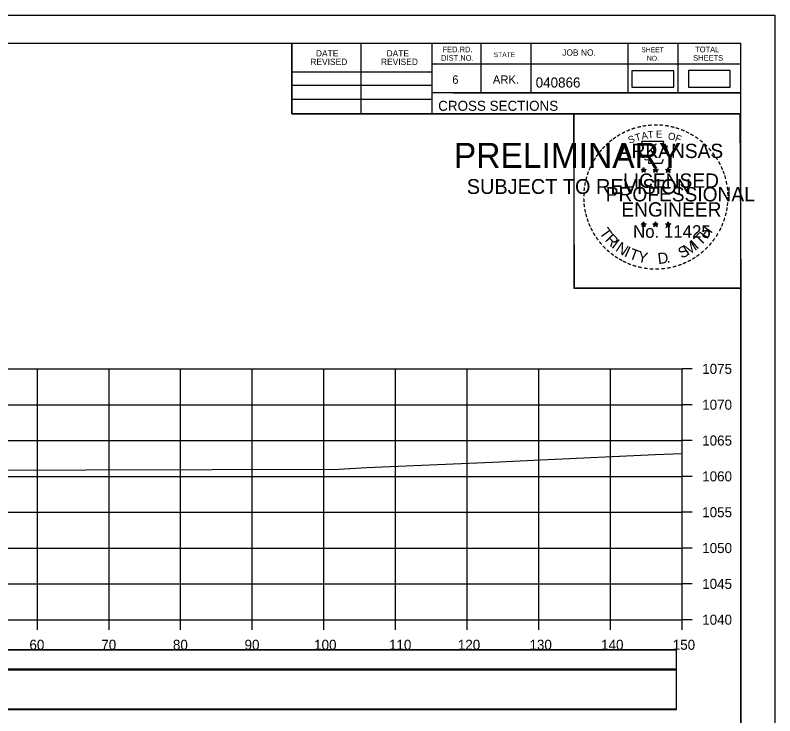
# Model space of a CAD drawing. Extents: x 1370565 to 1374448, y 301010 to 304637.
# Drawn here: x 1373425.7 to 1373531.7, y 303547.3 to 303645 of the extents above; entities that cross this region are included whole.
import ezdxf

# ---------------------------------------------------------------- set-up
doc = ezdxf.new("R2010")
doc.units = 0
for name, color, linetype in [('Default', 7, 'Continuous'), ('R_Axis', 7, 'Continuous'), ('R_Axis Annot', 7, 'Continuous'), ('R_Border', 7, 'Continuous'), ('R_Border PE', 7, 'Continuous'), ('R_Border Prem', 7, 'Continuous'), ('R_Drive', 7, 'Continuous'), ('R_Exist Surface', 7, 'Continuous'), ('R_Grid', 7, 'Continuous'), ('R_No Plot', 7, 'Continuous')]:
    doc.layers.add(name, color=color, linetype=linetype)

msp = doc.modelspace()

# ---------------------------------------------------------------- linework, layer by layer
at = {"layer": 'Default'}
for points in [[(1373511.81, 303634.98), (1373517.64, 303634.98), (1373517.64, 303637.29), (1373511.81, 303637.29)], [(1373219.61, 303553.72), (1373518.02, 303553.72), (1373518.02, 303556.42), (1373219.61, 303556.42)], [(1373219.61, 303548.14), (1373518.02, 303548.14), (1373518.02, 303553.66), (1373219.61, 303553.66)]]:
    msp.add_lwpolyline(points, close=True, dxfattribs=at)
at = {"layer": 'R_Axis'}
for p, q in [((1373518.81, 303560.68), (1373518.81, 303595.68)), ((1373520.21, 303595.68), (1373518.81, 303595.68)), ((1373520.21, 303590.68), (1373518.81, 303590.68)), ((1373520.21, 303585.68), (1373518.81, 303585.68)), ((1373520.21, 303580.68), (1373518.81, 303580.68)), ((1373520.21, 303575.68), (1373518.81, 303575.68)), ((1373520.21, 303570.68), (1373518.81, 303570.68)), ((1373520.21, 303565.68), (1373518.81, 303565.68)), ((1373218.81, 303560.68), (1373518.81, 303560.68)), ((1373428.81, 303559.28), (1373428.81, 303560.68)), ((1373438.81, 303559.28), (1373438.81, 303560.68)), ((1373448.81, 303559.28), (1373448.81, 303560.68)), ((1373458.81, 303559.28), (1373458.81, 303560.68)), ((1373468.81, 303559.28), (1373468.81, 303560.68)), ((1373478.81, 303559.28), (1373478.81, 303560.68)), ((1373488.81, 303559.28), (1373488.81, 303560.68)), ((1373498.81, 303559.28), (1373498.81, 303560.68)), ((1373508.81, 303559.28), (1373508.81, 303560.68)), ((1373518.81, 303559.28), (1373518.81, 303560.68)), ((1373520.21, 303560.68), (1373518.81, 303560.68))]:
    msp.add_line(p, q, dxfattribs=at)
at = {"layer": 'R_Border'}
for p, q in [((1373210.81, 303641.14), (1373526.99, 303641.14)), ((1373464.35, 303631.26), (1373464.35, 303641.14)), ((1373474.03, 303631.26), (1373474.03, 303641.14)), ((1373483.89, 303641.14), (1373483.89, 303631.26)), ((1373490.73, 303641.14), (1373490.73, 303634.2)), ((1373497.67, 303641.14), (1373497.67, 303634.2)), ((1373511.25, 303641.14), (1373511.25, 303634.2)), ((1373518.19, 303641.14), (1373518.19, 303634.2)), ((1373526.99, 303435.68), (1373526.99, 303641.14)), ((1373526.99, 303638.2), (1373483.89, 303638.2)), ((1373526.99, 303638.22), (1373526.99, 303638.22)), ((1373464.35, 303637.12), (1373483.89, 303637.12)), ((1373464.35, 303635.26), (1373483.89, 303635.26)), ((1373526.99, 303634.2), (1373483.89, 303634.2)), ((1373486.85, 303634.2), (1373526.99, 303634.2)), ((1373464.35, 303633.32), (1373483.89, 303633.32)), ((1373526.99, 303631.26), (1373464.35, 303631.26))]:
    msp.add_line(p, q, dxfattribs=at)
at = {"layer": 'R_Border PE'}
for p, q in [((1373513.08, 303623.51), (1373513.43, 303623.4)), ((1373513.08, 303623.51), (1373513.33, 303623.47)), ((1373513.08, 303623.51), (1373513.32, 303623.39)), ((1373513.21, 303623.11), (1373513.43, 303623.4)), ((1373513.21, 303623.11), (1373513.34, 303623.35)), ((1373513.21, 303623.11), (1373513.43, 303623.32)), ((1373513.43, 303623.77), (1373513.39, 303623.52)), ((1373513.43, 303623.4), (1373513.43, 303623.77)), ((1373513.43, 303623.77), (1373513.48, 303623.52)), ((1373513.78, 303623.51), (1373513.43, 303623.4)), ((1373513.64, 303623.11), (1373513.43, 303623.4)), ((1373513.64, 303623.11), (1373513.43, 303623.32)), ((1373513.78, 303623.51), (1373513.49, 303623.46)), ((1373513.64, 303623.11), (1373513.5, 303623.4)), ((1373513.78, 303623.51), (1373513.57, 303623.41)), ((1373514.75, 303623.51), (1373515.1, 303623.4)), ((1373514.75, 303623.51), (1373515, 303623.47)), ((1373514.75, 303623.51), (1373514.99, 303623.39)), ((1373514.88, 303623.11), (1373515.1, 303623.4)), ((1373514.88, 303623.11), (1373515.01, 303623.35)), ((1373514.88, 303623.11), (1373515.1, 303623.32)), ((1373515.1, 303623.77), (1373515.06, 303623.52)), ((1373515.1, 303623.4), (1373515.1, 303623.77)), ((1373515.1, 303623.77), (1373515.15, 303623.52)), ((1373515.45, 303623.51), (1373515.1, 303623.4)), ((1373515.31, 303623.11), (1373515.1, 303623.4)), ((1373515.31, 303623.11), (1373515.1, 303623.32)), ((1373515.45, 303623.51), (1373515.16, 303623.46)), ((1373515.31, 303623.11), (1373515.17, 303623.4)), ((1373515.45, 303623.51), (1373515.24, 303623.41)), ((1373516.51, 303623.5), (1373516.86, 303623.39)), ((1373516.51, 303623.5), (1373516.77, 303623.46)), ((1373516.51, 303623.5), (1373516.75, 303623.38)), ((1373516.65, 303623.09), (1373516.86, 303623.39)), ((1373516.65, 303623.09), (1373516.77, 303623.34)), ((1373516.65, 303623.09), (1373516.86, 303623.31)), ((1373516.86, 303623.76), (1373516.82, 303623.5)), ((1373516.86, 303623.39), (1373516.86, 303623.76)), ((1373516.86, 303623.76), (1373516.91, 303623.51)), ((1373517.21, 303623.5), (1373516.86, 303623.39)), ((1373517.08, 303623.09), (1373516.86, 303623.39)), ((1373517.08, 303623.09), (1373516.86, 303623.31)), ((1373517.21, 303623.5), (1373516.92, 303623.45)), ((1373517.08, 303623.09), (1373516.94, 303623.38)), ((1373517.21, 303623.5), (1373517.01, 303623.4)), ((1373513.08, 303615.94), (1373513.42, 303615.83)), ((1373513.08, 303615.94), (1373513.33, 303615.9)), ((1373513.08, 303615.94), (1373513.31, 303615.82)), ((1373513.21, 303615.53), (1373513.42, 303615.83)), ((1373513.21, 303615.53), (1373513.33, 303615.78)), ((1373513.21, 303615.53), (1373513.42, 303615.75)), ((1373513.42, 303616.19), (1373513.38, 303615.94)), ((1373513.42, 303615.83), (1373513.42, 303616.19)), ((1373513.42, 303616.19), (1373513.47, 303615.94)), ((1373513.77, 303615.94), (1373513.42, 303615.83)), ((1373513.64, 303615.53), (1373513.42, 303615.83)), ((1373513.64, 303615.53), (1373513.42, 303615.75)), ((1373513.77, 303615.94), (1373513.49, 303615.89)), ((1373513.64, 303615.53), (1373513.5, 303615.82)), ((1373513.77, 303615.94), (1373513.57, 303615.84)), ((1373514.74, 303615.94), (1373515.09, 303615.83)), ((1373514.74, 303615.94), (1373515, 303615.9)), ((1373514.74, 303615.94), (1373514.98, 303615.82)), ((1373514.88, 303615.53), (1373515.09, 303615.83)), ((1373514.88, 303615.53), (1373515, 303615.78)), ((1373514.88, 303615.53), (1373515.09, 303615.75)), ((1373515.09, 303616.19), (1373515.05, 303615.94)), ((1373515.09, 303615.83), (1373515.09, 303616.19)), ((1373515.09, 303616.19), (1373515.14, 303615.94)), ((1373515.44, 303615.94), (1373515.09, 303615.83)), ((1373515.31, 303615.53), (1373515.09, 303615.83)), ((1373515.31, 303615.53), (1373515.09, 303615.75)), ((1373515.44, 303615.94), (1373515.15, 303615.89)), ((1373515.31, 303615.53), (1373515.17, 303615.82)), ((1373515.44, 303615.94), (1373515.24, 303615.84)), ((1373516.51, 303615.93), (1373516.86, 303615.82)), ((1373516.51, 303615.93), (1373516.76, 303615.89)), ((1373516.51, 303615.93), (1373516.75, 303615.81)), ((1373516.64, 303615.52), (1373516.86, 303615.82)), ((1373516.64, 303615.52), (1373516.77, 303615.77)), ((1373516.64, 303615.52), (1373516.86, 303615.74)), ((1373516.86, 303616.18), (1373516.82, 303615.93)), ((1373516.86, 303615.82), (1373516.86, 303616.18)), ((1373516.86, 303616.18), (1373516.91, 303615.93)), ((1373517.21, 303615.93), (1373516.86, 303615.82)), ((1373517.07, 303615.52), (1373516.86, 303615.82)), ((1373517.07, 303615.52), (1373516.86, 303615.74)), ((1373517.21, 303615.93), (1373516.92, 303615.88)), ((1373517.07, 303615.52), (1373516.94, 303615.81)), ((1373517.21, 303615.93), (1373517, 303615.83))]:
    msp.add_line(p, q, dxfattribs=at)
for points in [[(1373513.12, 303627.39), (1373513.39, 303626.56)], [(1373516.63, 303626.47), (1373516.77, 303626.75), (1373516.09, 303626.73), (1373516.24, 303627.39), (1373513.12, 303627.39)], [(1373513.61, 303624.97), (1373513.61, 303624.88), (1373514.18, 303624.86), (1373514.12, 303624.39), (1373515.99, 303624.39), (1373516.19, 303624.93)], [(1373513.43, 303623.77), (1373513.64, 303623.11), (1373513.08, 303623.51), (1373513.78, 303623.51), (1373513.21, 303623.11), (1373513.43, 303623.77)], [(1373515.1, 303623.77), (1373515.31, 303623.11), (1373514.75, 303623.51), (1373515.45, 303623.51), (1373514.88, 303623.11), (1373515.1, 303623.77)], [(1373516.86, 303623.76), (1373517.08, 303623.09), (1373516.51, 303623.5), (1373517.21, 303623.5), (1373516.65, 303623.09), (1373516.86, 303623.76)], [(1373513.42, 303616.19), (1373513.64, 303615.53), (1373513.08, 303615.94), (1373513.77, 303615.94), (1373513.21, 303615.53), (1373513.42, 303616.19)], [(1373515.09, 303616.19), (1373515.31, 303615.53), (1373514.74, 303615.94), (1373515.44, 303615.94), (1373514.88, 303615.53), (1373515.09, 303616.19)], [(1373516.86, 303616.18), (1373517.07, 303615.52), (1373516.51, 303615.93), (1373517.21, 303615.93), (1373516.64, 303615.52), (1373516.86, 303616.18)]]:
    msp.add_lwpolyline(points, dxfattribs=at)
for centre, radius in [((1373513.43, 303623.4), 0.172), ((1373513.43, 303623.4), 0.145), ((1373513.43, 303623.4), 0.116), ((1373513.43, 303623.4), 0.0991), ((1373513.43, 303623.4), 0.0747), ((1373513.43, 303623.4), 0.0495), ((1373513.43, 303623.4), 0.0296), ((1373515.1, 303623.4), 0.172), ((1373515.1, 303623.4), 0.145), ((1373515.1, 303623.4), 0.116), ((1373515.1, 303623.4), 0.0991), ((1373515.1, 303623.4), 0.0747), ((1373515.1, 303623.4), 0.0495), ((1373515.1, 303623.4), 0.0296), ((1373516.86, 303623.39), 0.172), ((1373516.86, 303623.39), 0.145), ((1373516.86, 303623.39), 0.116), ((1373516.86, 303623.39), 0.0991), ((1373516.86, 303623.39), 0.0747), ((1373516.86, 303623.39), 0.0495), ((1373516.86, 303623.39), 0.0296), ((1373513.42, 303615.83), 0.172), ((1373513.42, 303615.83), 0.145), ((1373513.42, 303615.83), 0.116), ((1373513.42, 303615.83), 0.0991), ((1373513.42, 303615.83), 0.0747), ((1373513.42, 303615.83), 0.0495), ((1373513.42, 303615.83), 0.0296), ((1373515.09, 303615.83), 0.172), ((1373515.09, 303615.83), 0.145), ((1373515.09, 303615.83), 0.116), ((1373515.09, 303615.83), 0.0991), ((1373515.09, 303615.83), 0.0747), ((1373515.09, 303615.83), 0.0495), ((1373515.09, 303615.83), 0.0296), ((1373516.86, 303615.82), 0.172), ((1373516.86, 303615.82), 0.145), ((1373516.86, 303615.82), 0.116), ((1373516.86, 303615.82), 0.0991), ((1373516.86, 303615.82), 0.0747), ((1373516.86, 303615.82), 0.0495), ((1373516.86, 303615.82), 0.0296)]:
    msp.add_circle(centre, radius, dxfattribs=at)
at = {"layer": 'R_Drive'}
for points in [[(1373519.68, 303634.99), (1373525.51, 303634.99), (1373525.51, 303637.3), (1373519.68, 303637.3)], [(1373219.61, 303553.77), (1373518.02, 303553.77), (1373518.02, 303556.48), (1373219.61, 303556.48)], [(1373219.61, 303548.25), (1373518.02, 303548.25), (1373518.02, 303553.77), (1373219.61, 303553.77)]]:
    msp.add_lwpolyline(points, close=True, dxfattribs=at)
at = {"layer": 'R_Exist Surface'}
msp.add_lwpolyline([(1373302.64, 303574.38), (1373333.45, 303576.04), (1373341.74, 303575), (1373345.46, 303574.53), (1373362.43, 303576.89), (1373363.28, 303577.01), (1373373.92, 303577.27), (1373373.98, 303577.27), (1373374.03, 303577.27), (1373383.61, 303577.18), (1373385.57, 303576.91), (1373398.13, 303575.19), (1373411.85, 303580.6), (1373414.18, 303581.52), (1373417.89, 303581.54), (1373470.86, 303581.69), (1373474.81, 303581.91), (1373492.36, 303582.68), (1373499.09, 303582.99), (1373515.05, 303583.71), (1373518.81, 303583.89)], dxfattribs=at)
at = {"layer": 'R_Grid'}
for p, q in [((1373218.81, 303595.68), (1373518.81, 303595.68)), ((1373428.81, 303560.68), (1373428.81, 303595.68)), ((1373438.81, 303560.68), (1373438.81, 303595.68)), ((1373448.81, 303560.68), (1373448.81, 303595.68)), ((1373458.81, 303560.68), (1373458.81, 303595.68)), ((1373468.81, 303560.68), (1373468.81, 303595.68)), ((1373478.81, 303560.68), (1373478.81, 303595.68)), ((1373488.81, 303560.68), (1373488.81, 303595.68)), ((1373498.81, 303560.68), (1373498.81, 303595.68)), ((1373508.81, 303560.68), (1373508.81, 303595.68)), ((1373518.81, 303560.68), (1373518.81, 303595.68)), ((1373218.81, 303590.68), (1373518.81, 303590.68)), ((1373218.81, 303585.68), (1373518.81, 303585.68)), ((1373218.81, 303580.68), (1373518.81, 303580.68)), ((1373218.81, 303575.68), (1373518.81, 303575.68)), ((1373218.81, 303570.68), (1373518.81, 303570.68)), ((1373218.81, 303565.68), (1373518.81, 303565.68)), ((1373218.81, 303560.68), (1373518.81, 303560.68))]:
    msp.add_line(p, q, dxfattribs=at)
at = {"layer": 'R_No Plot'}
for p, q in [((1373198.41, 303645.03), (1373531.75, 303645.03)), ((1373503.03, 303608.8), (1373503.03, 303608.8))]:
    msp.add_line(p, q, dxfattribs=at)
for points in [[(1373198.41, 303645.03), (1373531.75, 303645.03), (1373531.75, 303431.7), (1373198.41, 303431.7)], [(1373444.73, 303641.14), (1373464.35, 303641.14), (1373464.35, 303631.26), (1373480.47, 303631.26), (1373503.67, 303631.26), (1373503.67, 303606.93), (1373526.99, 303606.93), (1373526.99, 303435.68), (1373210.81, 303435.68), (1373210.81, 303641.14)], [(1373503.67, 303631.26), (1373526.87, 303631.26), (1373526.99, 303606.93), (1373503.79, 303606.93)]]:
    msp.add_lwpolyline(points, close=True, dxfattribs=at)

# ---------------------------------------------------------------- texts
at = {"layer": 'R_Axis Annot'}
for s, p in [('1075', (1373521.61, 303594.98)), ('1070', (1373521.61, 303589.98)), ('1065', (1373521.61, 303584.98)), ('1060', (1373521.61, 303579.98)), ('1055', (1373521.61, 303574.98)), ('1050', (1373521.61, 303569.98)), ('1045', (1373521.61, 303564.98)), ('1040', (1373521.61, 303559.98)), ('60', (1373427.7, 303556.48)), ('70', (1373437.73, 303556.48)), ('80', (1373447.73, 303556.48)), ('90', (1373457.73, 303556.48)), ('100', (1373467.44, 303556.48)), ('110', (1373477.89, 303556.48)), ('120', (1373487.5, 303556.48)), ('130', (1373497.5, 303556.48)), ('140', (1373507.5, 303556.48)), ('150', (1373517.5, 303556.48))]:
    msp.add_text(s, height=1.4, dxfattribs=at).set_placement(p)
at = {"layer": 'R_Border'}
for s, height, p in [('DATE', 0.879, (1373467.69, 303639.27)), ('DATE', 0.879, (1373477.55, 303639.27)), ('FED.RD.', 0.782, (1373485.37, 303639.86)), ('JOB NO.', 0.879, (1373502.07, 303639.38)), ('SHEET', 0.684, (1373513.11, 303639.86)), ('TOTAL', 0.782, (1373520.63, 303639.86)), ('DIST.NO.', 0.782, (1373485.17, 303638.68)), ('STATE', 0.684, (1373492.49, 303639.18)), ('NO.', 0.684, (1373513.89, 303638.68)), ('SHEETS', 0.782, (1373520.35, 303638.68)), ('REVISED', 0.879, (1373466.91, 303638.09)), ('REVISED', 0.879, (1373476.77, 303638.09)), ('6', 1.17, (1373486.73, 303635.46)), ('ARK.', 1.172, (1373492.39, 303635.46)), ('040866', 1.4, (1373498.37, 303634.94)), ('CROSS SECTIONS', 1.4, (1373484.76, 303631.69))]:
    msp.add_text(s, height=height, rotation=360, dxfattribs=at).set_placement(p)
at = {"layer": 'R_Border PE'}
for s, height, rotation, p in [('-', 1.6, 13.6301, (1373512.62, 303628.76)), ('-', 1.6, 10.2193, (1373513.3, 303628.92)), ('-', 1.6, 5.8968, (1373514.03, 303629.03)), ('-', 1.6, 0.1862, (1373514.8, 303629.1)), ('-', 1.6, 357.743, (1373515.52, 303629.09)), ('-', 1.6, 352.1617, (1373516.26, 303629.03)), ('-', 1.6, 347.2049, (1373516.98, 303628.92)), ('-', 1.6, 34.0636, (1373510, 303627.56)), ('-', 1.6, 28.7918, (1373510.6, 303627.93)), ('-', 1.6, 24.3072, (1373511.23, 303628.25)), ('-', 1.6, 19.1761, (1373511.87, 303628.52)), ('T', 1, 16.4036, (1373512.39, 303627.4)), ('A', 1, 11.2132, (1373513.22, 303627.65)), ('T', 1, 6.0228, (1373514.06, 303627.82)), ('E', 1, 0.8323, (1373515.17, 303627.93)), ('O', 1, 350.4515, (1373516.77, 303627.72)), ('-', 1.6, 342.3362, (1373517.62, 303628.77)), ('-', 1.6, 337.8551, (1373518.35, 303628.54)), ('-', 1.6, 334.1211, (1373518.98, 303628.27)), ('-', 1.6, 329.6409, (1373519.56, 303627.99)), ('-', 1.6, 38.9507, (1373508.95, 303626.79)), ('-', 1.6, 36.2317, (1373509.43, 303627.17)), ('S', 1, 21.594, (1373511.48, 303627.07)), ('F', 1, 340.0707, (1373517.73, 303627.49)), ('-', 1.6, 325.8627, (1373520.21, 303627.63)), ('-', 1.6, 320.5297, (1373520.82, 303627.2)), ('-', 1.6, 50.6142, (1373507.67, 303625.41)), ('-', 1.6, 48.423, (1373508.07, 303625.89)), ('-', 1.6, 42.9622, (1373508.52, 303626.37)), ('ARKANSAS', 2, 360, (1373509.97, 303625.1)), ('-', 1.6, 315.5786, (1373521.42, 303626.71)), ('-', 1.6, 309.8797, (1373521.98, 303626.16)), ('-', 1.6, 54.2325, (1373507.25, 303624.84)), ('-', 1.6, 306.6522, (1373522.51, 303625.56)), ('-', 1.4, 303.6753, (1373523, 303624.99)), ('-', 1.6, 62.8713, (1373506.62, 303623.7)), ('-', 1.6, 58.0706, (1373506.93, 303624.31)), ('-', 1.6, 299.6684, (1373523.31, 303624.39)), ('-', 1.6, 72.3945, (1373506.14, 303622.46)), ('-', 1.6, 67.7743, (1373506.36, 303623.09)), ('DWB', 0.01, 360, (1373513.42, 303623.4)), ('DWB', 0.01, 360, (1373515.09, 303623.4)), ('DWB', 0.01, 360, (1373516.85, 303623.39)), ('-', 1.6, 294.6628, (1373523.64, 303623.77)), ('-', 1.6, 290.5728, (1373523.9, 303623.2)), ('-', 1.6, 75.461, (1373505.94, 303621.75)), ('LICENSED', 2, 360, (1373510.57, 303620.95)), ('-', 1.6, 285.1233, (1373524.13, 303622.62)), ('-', 1.6, 85.1863, (1373505.73, 303620.34)), ('-', 1.6, 81.2013, (1373505.81, 303621.03)), ('PROFESSIONAL', 2, 360, (1373508.15, 303619.05)), ('-', 1.6, 280.5493, (1373524.33, 303621.88)), ('-', 1.6, 276.5962, (1373524.49, 303621.11)), ('-', 1.6, 89.0622, (1373505.71, 303619.64)), ('-', 1.6, 274.3301, (1373524.55, 303620.39)), ('-', 1.6, 94.1959, (1373505.74, 303618.92)), ('ENGINEER', 2, 360, (1373510.33, 303616.93)), ('-', 1.6, 263.5172, (1373524.57, 303619.09)), ('-', 1.6, 269.9407, (1373524.59, 303619.75)), ('-', 1.6, 98.9479, (1373505.81, 303618.25)), ('-', 1.6, 101.7149, (1373505.95, 303617.52)), ('-', 1.6, 260.9953, (1373524.5, 303618.43)), ('-', 1.6, 105.4578, (1373506.11, 303616.92)), ('-', 1.6, 252.8681, (1373524.2, 303617.04)), ('-', 1.6, 255.7626, (1373524.39, 303617.76)), ('-', 1.6, 109.0874, (1373506.33, 303616.29)), ('-', 1.6, 114.0643, (1373506.58, 303615.69)), ('No. 11425', 1.757, 360, (1373511.96, 303613.97)), ('DWB', 0.01, 360, (1373513.41, 303615.82)), ('DWB', 0.01, 360, (1373515.08, 303615.82)), ('DWB', 0.01, 360, (1373516.85, 303615.81)), ('-', 1.6, 247.8887, (1373523.98, 303616.36)), ('-', 1.6, 115.7289, (1373506.89, 303615.08)), ('-', 1.6, 120.4471, (1373507.24, 303614.49)), ('T', 1.54, 306.0406, (1373507.18, 303614.67)), ('T', 1.54, 46.6444, (1373521.41, 303612.76)), ('H', 1.54, 54.6088, (1373522.3, 303613.7)), ('-', 1.6, 244.6197, (1373523.72, 303615.73)), ('-', 1.6, 125.8934, (1373507.65, 303613.93)), ('R', 1.54, 314.005, (1373507.95, 303613.62)), ('I', 1.54, 321.9694, (1373508.85, 303612.69)), ('I', 1.54, 42.1136, (1373520.85, 303612.28)), ('-', 1.6, 233.8452, (1373522.92, 303614.33)), ('-', 1.6, 239.0712, (1373523.33, 303614.98)), ('-', 1.6, 130.7181, (1373508.11, 303613.38)), ('-', 1.6, 134.2238, (1373508.62, 303612.83)), ('N', 1.54, 326.5002, (1373509.41, 303612.22)), ('I', 1.54, 335.3603, (1373510.62, 303611.43)), ('T', 1.54, 339.8912, (1373511.28, 303611.1)), ('S', 1.54, 26.9312, (1373518.73, 303611.03)), ('M', 1.54, 32.6563, (1373519.57, 303611.44)), ('-', 1.6, 225.7653, (1373522.01, 303613.2)), ('-', 1.6, 231.2538, (1373522.49, 303613.76)), ('-', 1.6, 138.9338, (1373509.15, 303612.37)), ('-', 1.6, 144.6463, (1373509.71, 303611.96)), ('-', 1.6, 148.0898, (1373510.27, 303611.59)), ('Y', 1.54, 347.8556, (1373512.5, 303610.66)), ('D', 1.54, 6.3969, (1373515.48, 303610.3)), ('-', 1.6, 215.7363, (1373520.94, 303612.22)), ('-', 1.6, 221.0851, (1373521.49, 303612.69)), ('-', 1.6, 151.5704, (1373510.85, 303611.27)), ('-', 1.6, 154.6002, (1373511.37, 303611.02)), ('-', 1.6, 158.5612, (1373511.99, 303610.76)), ('.', 1.54, 13.7642, (1373516.68, 303610.43)), ('-', 1.6, 204.2516, (1373519.23, 303611.17)), ('-', 1.6, 207.3568, (1373519.85, 303611.48)), ('-', 1.6, 212.2491, (1373520.41, 303611.83)), ('-', 1.6, 162.7983, (1373512.68, 303610.55)), ('-', 1.6, 167.5555, (1373513.39, 303610.39)), ('-', 1.6, 173.1155, (1373514.17, 303610.28)), ('-', 1.6, 176.5183, (1373514.91, 303610.22)), ('-', 1.6, 181.5918, (1373515.66, 303610.24)), ('-', 1.6, 185.8167, (1373516.47, 303610.32)), ('-', 1.6, 191.2858, (1373517.2, 303610.45)), ('-', 1.6, 195.4743, (1373517.93, 303610.65)), ('-', 1.6, 200.7184, (1373518.61, 303610.89))]:
    msp.add_text(s, height=height, rotation=rotation, dxfattribs=at).set_placement(p)
at = {"layer": 'R_Border Prem'}
for s, height, p in [('PRELIMINARY', 3.5, (1373486.95, 303623.72)), ('DWB', 0.01, (1373487.69, 303625.57)), ('SUBJECT TO REVISION', 2.0751, (1373488.75, 303620.09))]:
    msp.add_text(s, height=height, rotation=360, dxfattribs=at).set_placement(p)

doc.saveas('drawing.dxf')
